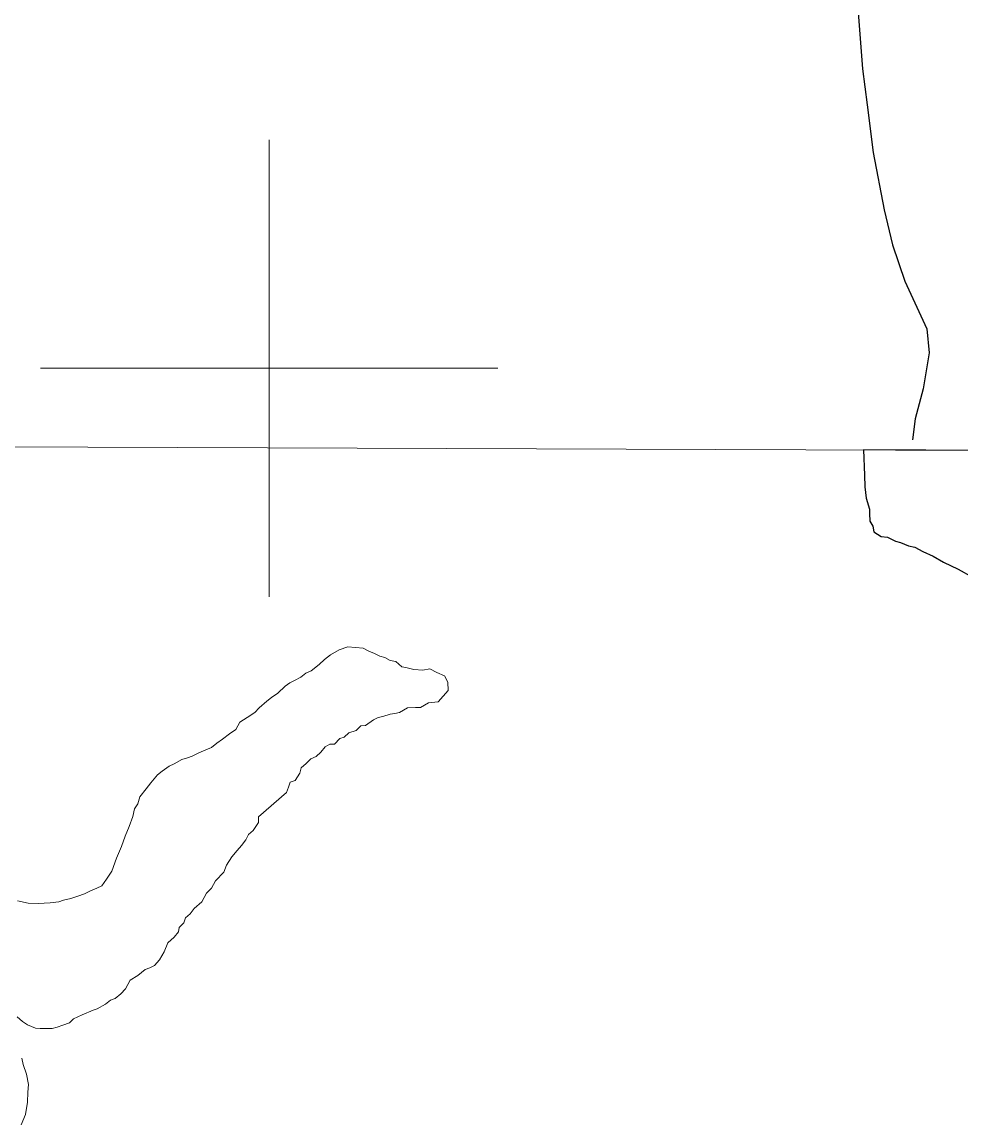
# Model space of a CAD drawing. Extents: x 553962 to 842807, y 8883888 to 9032388.
# Drawn here: x 623920 to 628026, y 8946690 to 8951515 of the extents above; entities that cross this region are included whole.
import ezdxf

# ---------------------------------------------------------------- set-up
doc = ezdxf.new("R2010")
doc.units = 0
doc.header["$LTSCALE"] = 200
for name, color, linetype, lineweight in [('1', 7, 'Continuous', 13), ('12', 7, 'Continuous', 25), ('2', 7, 'Continuous', 13), ('21', 7, 'Continuous', 25), ('25', 7, 'Continuous', 13), ('57', 7, 'Continuous', 13)]:
    doc.layers.add(name, color=color, linetype=linetype, lineweight=lineweight)

msp = doc.modelspace()

# ---------------------------------------------------------------- linework, layer by layer
at = {"layer": '1'}
msp.add_line((565315.3, 8949866.8), (791497.7, 8949052.2), dxfattribs=at)
at = {"layer": '12'}
msp.add_lwpolyline([(627437.5, 8953449.9), (627481.8, 8953267.7), (627474.2, 8953079.4), (627481, 8952894.1), (627502, 8952745.9), (627539.5, 8952577.7), (627565.1, 8952382.4), (627583.5, 8952301.3), (627578.9, 8952122), (627564.2, 8951783.5), (627578, 8951538.1), (627594.5, 8951309.8), (627615.6, 8951152.6), (627641.3, 8950944.3), (627690, 8950694), (627726.6, 8950540.8), (627780.8, 8950380.6), (627876.2, 8950172.5), (627886.3, 8950067.3), (627860.6, 8949911), (627825.7, 8949779.8), (627813.3, 8949686.6)], dxfattribs=at)
at = {"layer": '2'}
for p, q in [((625000, 8949000), (625000, 8951000)), ((624000, 8950000), (626000, 8950000))]:
    msp.add_line(p, q, dxfattribs=at)
at = {"layer": '21'}
msp.add_lwpolyline([(628960.2, 8949636.4), (627600.1, 8949642.9), (627603.7, 8949532.3), (627605.9, 8949482.3), (627610.5, 8949432.2), (627625.2, 8949384.6), (627625.1, 8949364.6), (627627.4, 8949332), (627639.7, 8949309.5), (627644.5, 8949284.4), (627676.9, 8949264.2), (627704.4, 8949261.6), (627739.3, 8949243.9), (627761.7, 8949238.7), (627796.6, 8949223.5), (627824.1, 8949218.4), (627859, 8949198.2), (627903.8, 8949177.9), (627948.7, 8949152.7), (628014.1, 8949120.8), (628075.7, 8949086.9)], dxfattribs=at)
at = {"layer": '25'}
for points in [[(625344.2, 8948781.4), (625306.1, 8948768.7), (625269.1, 8948746.8), (625242.2, 8948726.6), (625218.7, 8948704.8), (625183.6, 8948676.1), (625161, 8948666.2), (625138.4, 8948648.8), (625110.8, 8948634), (625090.7, 8948624.1), (625070.6, 8948609.2), (625037.8, 8948579.4), (625010.1, 8948559.5), (624990, 8948544.7), (624957.3, 8948514.8), (624937.1, 8948494.9), (624904.4, 8948472.6), (624871.8, 8948452.8), (624854, 8948420.4), (624826.3, 8948400.5), (624796.2, 8948378.2), (624771, 8948360.8), (624748.4, 8948341), (624713.2, 8948326.2), (624693.2, 8948318.8), (624663.1, 8948304), (624643, 8948296.6), (624617.9, 8948289.2), (624585.2, 8948269.4), (624562.7, 8948259.6), (624532.5, 8948237.2), (624512.4, 8948222.3), (624482.1, 8948187.5), (624461.9, 8948160.1), (624434.1, 8948125.2), (624426.4, 8948095.2), (624411.2, 8948072.8), (624403.4, 8948040.3), (624388.1, 8947995.4), (624370.2, 8947952.9), (624354.9, 8947908), (624332, 8947858), (624311.6, 8947800.6), (624288.8, 8947765.7), (624268.6, 8947735.8), (624246, 8947725.9), (624215.9, 8947713.6), (624193.3, 8947701.2), (624163.2, 8947691.4), (624133.1, 8947681.6), (624100.5, 8947674.3), (624080.5, 8947666.9), (624042.9, 8947662.2), (623990.5, 8947658.6), (623945.8, 8947660.4), (623899.4, 8947670.7)], [(625783, 8948590.7), (625782.1, 8948627.4), (625766.8, 8948654.9), (625733.2, 8948670.1), (625702.6, 8948685.4), (625672, 8948679.3), (625632.3, 8948682.4), (625632.3, 8948682.4), (625598.7, 8948691.5), (625580.3, 8948694.6), (625553.8, 8948717.4), (625528.8, 8948722.6), (625506.4, 8948735.2), (625484, 8948740.4), (625461.6, 8948753.1), (625436.6, 8948763.2), (625411.7, 8948775.9), (625344.2, 8948781.4)], [(624953.4, 8948037.9), (625076.8, 8948144.7), (625084.4, 8948167.2), (625092.1, 8948189.7), (625114.7, 8948197.1), (625134.9, 8948229.5), (625140.1, 8948252), (625162.8, 8948271.8), (625182.9, 8948291.7), (625205.5, 8948301.6), (625225.7, 8948321.5), (625245.8, 8948343.9), (625266, 8948356.3), (625286, 8948356.2), (625308.7, 8948381), (625328.7, 8948385.9), (625348.9, 8948405.8), (625381.5, 8948415.6), (625401.6, 8948435.5), (625421.6, 8948437.9), (625456.8, 8948462.7), (625476.9, 8948472.6), (625497, 8948477.4), (625529.6, 8948487.2), (625549.6, 8948489.6), (625569.6, 8948494.5), (625604.8, 8948514.3), (625639.8, 8948516.5), (625662.3, 8948516.4), (625697.5, 8948536.2), (625740.1, 8948540.9), (625783, 8948590.7)], [(623898.8, 8947163.6), (623921.1, 8947143.5), (623943.5, 8947128.3), (623978.4, 8947113), (623998.4, 8947112.9), (624028.5, 8947112.7), (624051, 8947112.6), (624073.5, 8947117.4), (624098.6, 8947127.3), (624126.7, 8947136.9), (624144.4, 8947154.6), (624182.9, 8947172.3), (624230.2, 8947193), (624230.2, 8947193), (624230.2, 8947193), (624248, 8947198.9), (624284.4, 8947218.7), (624307, 8947236.1), (624327.1, 8947243.4), (624352.2, 8947263.3), (624372.4, 8947285.7), (624392.7, 8947323.1), (624392.7, 8947323.1), (624425.5, 8947343.8), (624458.1, 8947370.2), (624478.2, 8947377.6), (624498.2, 8947387.5), (624521, 8947412.4), (624541.2, 8947447.3), (624556.5, 8947487.2), (624584.2, 8947512.1), (624604.4, 8947534.5), (624607.1, 8947554.5), (624627.2, 8947574.4), (624634.9, 8947596.9), (624655, 8947614.3), (624672.7, 8947636.7), (624705.5, 8947666.5), (624725.8, 8947703.9), (624748.4, 8947726.3), (624766.2, 8947758.8), (624801.5, 8947796.1), (624814.2, 8947826), (624837, 8947863.4), (624859.7, 8947890.8), (624879.9, 8947913.2), (624897.6, 8947938.1), (624910.3, 8947960.6), (624930.4, 8947978), (624953.2, 8948012.9), (624953.3, 8948032.3)], [(623915.2, 8946690.4), (623934, 8946736.3), (623942.9, 8946789.7), (623945.2, 8946834.1), (623947.4, 8946867.5), (623938.5, 8946911.9), (623925.1, 8946954.2), (623918.5, 8946983.1)]]:
    msp.add_lwpolyline(points, dxfattribs=at)
at = {"layer": '57'}
for points in [[(623899.4, 8947670.7), (623945.8, 8947660.4), (623990.5, 8947658.6), (624042.9, 8947662.2), (624080.5, 8947666.9), (624100.5, 8947674.3), (624133.1, 8947681.6), (624163.2, 8947691.4), (624193.3, 8947701.2), (624215.9, 8947713.6), (624246, 8947725.9), (624268.6, 8947735.8), (624288.8, 8947765.7), (624311.6, 8947800.6), (624332, 8947858), (624354.9, 8947908), (624370.2, 8947952.9), (624388.1, 8947995.4), (624403.4, 8948040.3), (624411.2, 8948072.8), (624426.4, 8948095.2), (624434.1, 8948125.2), (624461.9, 8948160.1), (624482.1, 8948187.5), (624512.4, 8948222.3), (624532.5, 8948237.2), (624562.7, 8948259.6), (624585.2, 8948269.4), (624617.9, 8948289.2), (624643, 8948296.6), (624663.1, 8948304), (624693.2, 8948318.8), (624713.2, 8948326.2), (624748.4, 8948341), (624771, 8948360.8), (624796.2, 8948378.2), (624826.3, 8948400.5), (624854, 8948420.4), (624871.8, 8948452.8), (624904.4, 8948472.6), (624937.1, 8948494.9), (624957.3, 8948514.8), (624990, 8948544.7), (625010.1, 8948559.5), (625037.8, 8948579.4), (625070.6, 8948609.2), (625090.7, 8948624.1), (625110.8, 8948634), (625138.4, 8948648.8), (625161, 8948666.2), (625183.6, 8948676.1), (625218.7, 8948704.8), (625242.2, 8948726.6), (625269.1, 8948746.8), (625306.1, 8948768.7), (625344.2, 8948781.4)], [(623899.4, 8947670.7), (623945.8, 8947660.4), (623990.5, 8947658.6), (624042.9, 8947662.2), (624080.5, 8947666.9), (624100.5, 8947674.3), (624133.1, 8947681.6), (624163.2, 8947691.4), (624193.3, 8947701.2), (624215.9, 8947713.6), (624246, 8947725.9), (624268.6, 8947735.8), (624288.8, 8947765.7), (624311.6, 8947800.6), (624332, 8947858), (624354.9, 8947908), (624370.2, 8947952.9), (624388.1, 8947995.4), (624403.4, 8948040.3), (624411.2, 8948072.8), (624426.4, 8948095.2), (624434.1, 8948125.2), (624461.9, 8948160.1), (624482.1, 8948187.5), (624512.4, 8948222.3), (624532.5, 8948237.2), (624562.7, 8948259.6), (624585.2, 8948269.4), (624617.9, 8948289.2), (624643, 8948296.6), (624663.1, 8948304), (624693.2, 8948318.8), (624713.2, 8948326.2), (624748.4, 8948341), (624771, 8948360.8), (624796.2, 8948378.2), (624826.3, 8948400.5), (624854, 8948420.4), (624871.8, 8948452.8), (624904.4, 8948472.6), (624937.1, 8948494.9), (624957.3, 8948514.8), (624990, 8948544.7), (625010.1, 8948559.5), (625037.8, 8948579.4), (625070.6, 8948609.2), (625090.7, 8948624.1), (625110.8, 8948634), (625138.4, 8948648.8), (625161, 8948666.2), (625183.6, 8948676.1), (625218.7, 8948704.8), (625242.2, 8948726.6), (625269.1, 8948746.8), (625306.1, 8948768.7), (625344.2, 8948781.4)], [(625344.2, 8948781.4), (625411.7, 8948775.9), (625436.6, 8948763.2), (625461.6, 8948753.1), (625484, 8948740.4), (625506.4, 8948735.2), (625528.8, 8948722.6), (625553.8, 8948717.4), (625580.3, 8948694.6), (625598.7, 8948691.5), (625632.3, 8948682.4), (625632.3, 8948682.4), (625672, 8948679.3), (625702.6, 8948685.4), (625733.2, 8948670.1), (625766.8, 8948654.9), (625782.1, 8948627.4), (625783, 8948590.7)], [(625344.2, 8948781.4), (625411.7, 8948775.9), (625436.6, 8948763.2), (625461.6, 8948753.1), (625484, 8948740.4), (625506.4, 8948735.2), (625528.8, 8948722.6), (625553.8, 8948717.4), (625580.3, 8948694.6), (625598.7, 8948691.5), (625632.3, 8948682.4), (625632.3, 8948682.4), (625672, 8948679.3), (625702.6, 8948685.4), (625733.2, 8948670.1), (625766.8, 8948654.9), (625782.1, 8948627.4), (625783, 8948590.7)], [(625783, 8948590.7), (625740.1, 8948540.9), (625697.5, 8948536.2), (625662.3, 8948516.4), (625639.8, 8948516.5), (625604.8, 8948514.3), (625569.6, 8948494.5), (625549.6, 8948489.6), (625529.6, 8948487.2), (625497, 8948477.4), (625476.9, 8948472.6), (625456.8, 8948462.7), (625421.6, 8948437.9), (625401.6, 8948435.5), (625381.5, 8948415.6), (625348.9, 8948405.8), (625328.7, 8948385.9), (625308.7, 8948381), (625286, 8948356.2), (625266, 8948356.3), (625245.8, 8948343.9), (625225.7, 8948321.5), (625205.5, 8948301.6), (625182.9, 8948291.7), (625162.8, 8948271.8), (625140.1, 8948252), (625134.9, 8948229.5), (625114.7, 8948197.1), (625092.1, 8948189.7), (625084.4, 8948167.2), (625076.8, 8948144.7), (624953.4, 8948037.9), (624953.3, 8948032.3)], [(625783, 8948590.7), (625740.1, 8948540.9), (625697.5, 8948536.2), (625662.3, 8948516.4), (625639.8, 8948516.5), (625604.8, 8948514.3), (625569.6, 8948494.5), (625549.6, 8948489.6), (625529.6, 8948487.2), (625497, 8948477.4), (625476.9, 8948472.6), (625456.8, 8948462.7), (625421.6, 8948437.9), (625401.6, 8948435.5), (625381.5, 8948415.6), (625348.9, 8948405.8), (625328.7, 8948385.9), (625308.7, 8948381), (625286, 8948356.2), (625266, 8948356.3), (625245.8, 8948343.9), (625225.7, 8948321.5), (625205.5, 8948301.6), (625182.9, 8948291.7), (625162.8, 8948271.8), (625140.1, 8948252), (625134.9, 8948229.5), (625114.7, 8948197.1), (625092.1, 8948189.7), (625084.4, 8948167.2), (625076.8, 8948144.7), (624953.4, 8948037.9), (624953.3, 8948032.3)], [(624953.3, 8948032.3), (624953.2, 8948012.9), (624930.4, 8947978), (624910.3, 8947960.6), (624897.6, 8947938.1), (624879.9, 8947913.2), (624859.7, 8947890.8), (624837, 8947863.4), (624814.2, 8947826), (624801.5, 8947796.1), (624766.2, 8947758.8), (624748.4, 8947726.3), (624725.8, 8947703.9), (624705.5, 8947666.5), (624672.7, 8947636.7), (624655, 8947614.3), (624634.9, 8947596.9), (624627.2, 8947574.4), (624607.1, 8947554.5), (624604.4, 8947534.5), (624584.2, 8947512.1), (624556.5, 8947487.2), (624541.2, 8947447.3), (624521, 8947412.4), (624498.2, 8947387.5), (624478.2, 8947377.6), (624458.1, 8947370.2), (624425.5, 8947343.8), (624392.7, 8947323.1), (624392.7, 8947323.1), (624372.4, 8947285.7), (624352.2, 8947263.3), (624327.1, 8947243.4), (624307, 8947236.1), (624284.4, 8947218.7), (624248, 8947198.9), (624230.2, 8947193), (624230.2, 8947193), (624230.2, 8947193), (624182.9, 8947172.3), (624144.4, 8947154.6), (624126.7, 8947136.9), (624098.6, 8947127.3), (624073.5, 8947117.4), (624051, 8947112.6), (624028.5, 8947112.7), (623998.4, 8947112.9), (623978.4, 8947113), (623943.5, 8947128.3), (623921.1, 8947143.5), (623898.8, 8947163.6)], [(624953.3, 8948032.3), (624953.2, 8948012.9), (624930.4, 8947978), (624910.3, 8947960.6), (624897.6, 8947938.1), (624879.9, 8947913.2), (624859.7, 8947890.8), (624837, 8947863.4), (624814.2, 8947826), (624801.5, 8947796.1), (624766.2, 8947758.8), (624748.4, 8947726.3), (624725.8, 8947703.9), (624705.5, 8947666.5), (624672.7, 8947636.7), (624655, 8947614.3), (624634.9, 8947596.9), (624627.2, 8947574.4), (624607.1, 8947554.5), (624604.4, 8947534.5), (624584.2, 8947512.1), (624556.5, 8947487.2), (624541.2, 8947447.3), (624521, 8947412.4), (624498.2, 8947387.5), (624478.2, 8947377.6), (624458.1, 8947370.2), (624425.5, 8947343.8), (624392.7, 8947323.1), (624392.7, 8947323.1), (624372.4, 8947285.7), (624352.2, 8947263.3), (624327.1, 8947243.4), (624307, 8947236.1), (624284.4, 8947218.7), (624248, 8947198.9), (624230.2, 8947193), (624230.2, 8947193), (624230.2, 8947193), (624182.9, 8947172.3), (624144.4, 8947154.6), (624126.7, 8947136.9), (624098.6, 8947127.3), (624073.5, 8947117.4), (624051, 8947112.6), (624028.5, 8947112.7), (623998.4, 8947112.9), (623978.4, 8947113), (623943.5, 8947128.3), (623921.1, 8947143.5), (623898.8, 8947163.6)], [(623918.5, 8946983.1), (623925.1, 8946954.2), (623938.5, 8946911.9), (623947.4, 8946867.5), (623945.2, 8946834.1), (623942.9, 8946789.7), (623934, 8946736.3), (623915.2, 8946690.4)], [(623918.5, 8946983.1), (623925.1, 8946954.2), (623938.5, 8946911.9), (623947.4, 8946867.5), (623945.2, 8946834.1), (623942.9, 8946789.7), (623934, 8946736.3), (623915.2, 8946690.4)]]:
    msp.add_lwpolyline(points, dxfattribs=at)
for points in [[(646003, 8949251.6), (644721.9, 8950215.5), (643492.6, 8951234.6), (642099.6, 8952556.8), (640992.4, 8953664.6), (640171, 8954236.3), (637456.5, 8955772.9), (636135, 8956237.5), (634599.2, 8956630.6), (632599.1, 8956773.5), (629063.1, 8956702), (626348.7, 8956058.8), (623953.8, 8955209.7), (622371.6, 8954682.1), (620725.9, 8954192.9), (619183.7, 8953970.3), (617209.7, 8953965.7), (615658.4, 8954379), (614681.6, 8955057.1), (613704.6, 8955684.2), (612906.2, 8956374.2), (612068.3, 8956835.4), (609416.9, 8956401.3), (608625.2, 8956035.7), (607870.9, 8955517.4), (607396.1, 8954883.6), (607164, 8954388.6), (606950.6, 8954069.9)], [(646003, 8949251.6), (644721.9, 8950215.5), (643521.3, 8951208.7), (642428.2, 8952239.5), (641741.8, 8952914.9), (640407.4, 8954089.3), (638333.9, 8955336.1), (636237.3, 8956206.4), (633646.8, 8956732.8), (631365, 8956802.2), (629312, 8956729.1), (626793.2, 8956204.6), (623953.8, 8955209.7), (622371.6, 8954682.1), (620725.9, 8954192.9), (619183.7, 8953970.3), (617209.7, 8953965.7), (615658.4, 8954379), (614681.6, 8955057.1), (613704.6, 8955684.2), (612906.2, 8956374.2), (612068.3, 8956835.4), (609416.9, 8956401.3), (608625.2, 8956035.7), (607870.9, 8955517.4), (607396.1, 8954883.6), (607164, 8954388.6), (606950.6, 8954069.9)]]:
    msp.add_spline(points, degree=3, dxfattribs=at)

doc.saveas('drawing.dxf')
